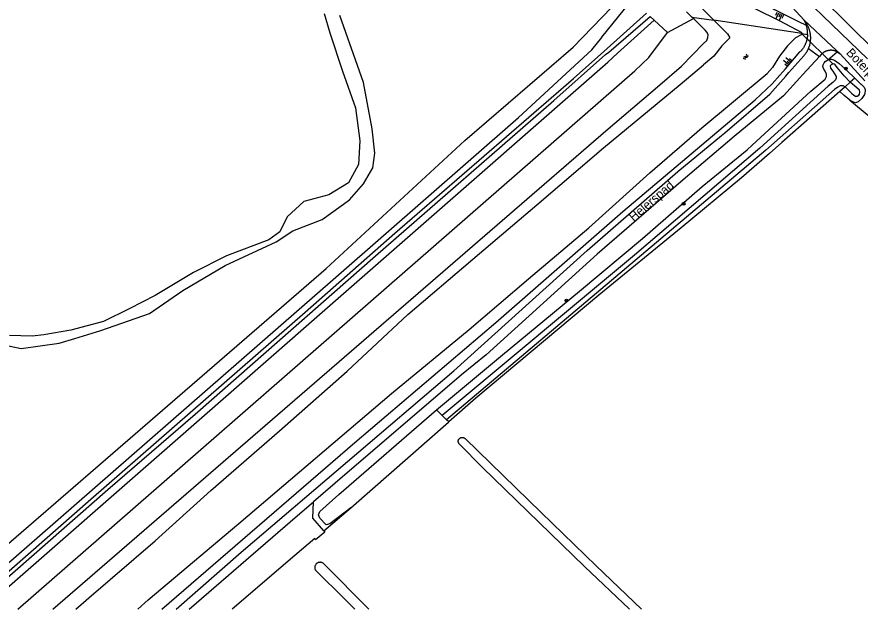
# Model space of a CAD drawing. Extents: x 132994 to 136000, y 393499 to 395512.
# Drawn here: x 134838.8 to 135076, y 393500 to 393666.6 of the extents above; entities that cross this region are included whole.
import ezdxf

# ---------------------------------------------------------------- set-up
doc = ezdxf.new("R2010")
doc.units = 0
for name, color, linetype in [('gg-anno-openbare ruimte label', 7, 'Continuous'), ('gg-knt-verharding', 7, 'Continuous'), ('gg-kwrk-duiker nz buis', 7, 'Continuous'), ('gt-grn-groengrens', 7, 'Continuous'), ('gt-symb-boom', 7, 'Continuous'), ('gt-symb-talud symbool', 7, 'Continuous'), ('gt-symb-watersymbool', 7, 'Continuous'), ('gx-grn-maaiveld', 7, 'Continuous')]:
    doc.layers.add(name, color=color, linetype=linetype)

# ---------------------------------------------------------------- blocks, each defined once
blk = doc.blocks.new('gt0-TALUD_1')
at = {"layer": 'gt-symb-talud symbool'}
for p, q in [((-1, -1), (-1, 0)), ((-0.5, -2), (-0.5, 0)), ((0, -1), (0, 0)), ((0.5, -2), (0.5, 0)), ((1, -1), (1, 0))]:
    blk.add_line(p, q, dxfattribs=at)
blk = doc.blocks.new('gt0-WA')
at = {"layer": 'gt-symb-watersymbool'}
for centre, start, end in [((-0.32, 0.02), 28.0725, 151.9275), ((0.43, 0.42), 208.0725, 331.9275), ((-0.32, -0.43), 28.0725, 151.9275), ((0.43, -0.03), 208.0725, 331.9275)]:
    blk.add_arc(centre, 0.425, start, end, dxfattribs=at)
blk = doc.blocks.new('gt0-BOOM')
at = {"layer": 'gt-symb-boom'}
for radius in [0.4, 0.2]:
    blk.add_circle((0, 0), radius, dxfattribs=at)

msp = doc.modelspace()

# ---------------------------------------------------------------- linework, layer by layer
at = {"layer": 'gg-knt-verharding'}
msp.add_line((135077.39, 393648.61), (135070.39, 393656.15), dxfattribs=at)
msp.add_lwpolyline([(135078.09, 393654.79), (135050.49, 393681.46), (135036.09, 393696.53)], dxfattribs=at)
at = {"layer": 'gg-kwrk-duiker nz buis'}
msp.add_line((135059.56, 393661.91), (135068.43, 393653.26), dxfattribs=at)
at = {"layer": 'gt-grn-groengrens'}
msp.add_line((135053.69, 393683.4), (135080.43, 393656.8), dxfattribs=at)
at = {"layer": 'gx-grn-maaiveld'}
for p, q in [((135018.1, 393665.59), (135016.93, 393666.68)), ((135028.65, 393666.51), (135027.19, 393667.95)), ((135028.65, 393666.51), (135034.9, 393665.6)), ((135029.12, 393666.05), (135028.65, 393666.51)), ((135018.1, 393665.59), (135021.84, 393662.14)), ((135021.84, 393662.14), (135029.12, 393666.05)), ((135059.68, 393661.85), (135034.9, 393665.6)), ((135060.27, 393665.56), (135060.25, 393665.59)), ((135059.68, 393661.85), (135061.26, 393661.61)), ((135061.53, 393657.67), (135064.57, 393655.42)), ((135066.91, 393654.48), (135069.54, 393656.74)), ((135050.64, 393651.47), (135049.93, 393650.62)), ((135054.29, 393651.12), (135053.45, 393650.14)), ((135071.78, 393646.87), (135073.22, 393648.17)), ((135074.52, 393649.32), (135073.22, 393648.17)), ((135074.52, 393649.32), (135076.23, 393647.67)), ((135071.78, 393646.87), (135070.29, 393645.54)), ((135073.15, 393643.09), (135080.6, 393636.92)), ((134956.88, 393556.04), (134958.5, 393554.46)), ((134958.5, 393554.46), (134959.71, 393553.28)), ((134960.32, 393552.67), (134959.71, 393553.28)), ((134925.15, 393522.03), (134932.74, 393528.52))]:
    msp.add_line(p, q, dxfattribs=at)
for points in [[(134951.55, 393753.38), (134971.67, 393731.42), (134976.86, 393725.76), (134978.86, 393723.89), (134981.61, 393721.48), (134984.32, 393718.51), (134986.48, 393716.5), (134989.59, 393712.61), (134994.65, 393706.69), (135000, 393701.02), (135011.53, 393688.78), (135014.24, 393685.81), (135016.4, 393683.79), (135023.02, 393677.27), (135028.64, 393671.87), (135031.75, 393668.72), (135034.9, 393665.6)], [(135059.68, 393661.85), (135059.73, 393662.08), (135053.37, 393665.41), (135046.67, 393668.74), (135042.4, 393671.62), (135039.53, 393673.94), (135037.42, 393675.76), (135035.85, 393677.98), (135034.34, 393680.78), (135032.52, 393683.5), (135030.57, 393685.94), (135028.64, 393688.03), (135023.02, 393693.44), (135016.4, 393699.96), (135014.24, 393701.97), (135011.53, 393704.94), (135000, 393717.19)], [(135060.25, 393665.59), (135052.34, 393674.35), (135051.06, 393675.65), (135050, 393675.55), (135047.15, 393673.6)], [(134815.21, 393500), (134826.01, 393509.45), (134925.84, 393595.77), (134964.8, 393631.77), (134995.27, 393658.03), (135008.82, 393672.11)], [(135044.99, 393673.24), (135048.82, 393670.46), (135051.96, 393668.66), (135058.74, 393665.27), (135060.87, 393664.24)], [(134821.39, 393500), (134828.97, 393506.58), (134928.6, 393593.33), (134979.94, 393638.27), (135000.58, 393657.31), (135003.36, 393660.75), (135003.42, 393660.82), (135011.38, 393670.65)], [(134824.26, 393500), (134859.6, 393530.93), (134919.94, 393583.47), (134945.13, 393605.73), (134995.4, 393649.23), (135003.96, 393656.85), (135015.98, 393667.56)], [(134825.94, 393500), (134864.46, 393533.66), (134889.02, 393554.85), (134939.75, 393599.37), (134989.85, 393643), (135004.41, 393655.96), (135005.31, 393656.67), (135016.93, 393666.68)], [(134925.29, 393667.52), (134926.9, 393662.11), (134930.44, 393651.29), (134934.09, 393641.02), (134935.34, 393631.66), (134934.89, 393625), (134932.09, 393619.91), (134926.59, 393616.5), (134919.55, 393614.6), (134914.87, 393610.31), (134912.84, 393606.14), (134909.74, 393603.83), (134897.82, 393599.36), (134888.57, 393594.63), (134877.73, 393588.22), (134870.47, 393584.49), (134863.23, 393580.93), (134854.02, 393578.45), (134846.41, 393577.16), (134843.1, 393576.73), (134836.74, 393576.95)], [(134939.51, 393628.22), (134938.74, 393635.07), (134936.38, 393648.14), (134929.71, 393666.92)], [(134829.18, 393500), (135005.08, 393653.8), (135007.82, 393656.33), (135018.1, 393665.59)], [(134848.99, 393500), (135004.49, 393634.46), (135019.68, 393647.46), (135025.75, 393652.67), (135032.02, 393659.1), (135032.96, 393659.94), (135033.24, 393660.78), (135033.27, 393661.5), (135033.02, 393662.18), (135032.47, 393662.79), (135029.12, 393666.05)], [(135034.9, 393665.6), (135038.74, 393661.82), (135039.37, 393660.66), (135037.1, 393658.41)], [(135060.25, 393665.59), (135068.06, 393658.32), (135069.19, 393657.27), (135070.39, 393656.15)], [(135061.53, 393657.67), (135061.59, 393657.81), (135061.64, 393657.95), (135061.7, 393658.09), (135061.74, 393658.23), (135061.75, 393658.26), (135061.8, 393658.4), (135061.84, 393658.54), (135061.88, 393658.68), (135061.91, 393658.82), (135061.92, 393658.83), (135061.95, 393658.98), (135061.98, 393659.12), (135062.01, 393659.27), (135062.04, 393659.43), (135062.05, 393659.49), (135062.07, 393659.64), (135062.09, 393659.78), (135062.1, 393659.93), (135062.11, 393660.08), (135062.12, 393660.1), (135062.12, 393660.26), (135062.13, 393660.42), (135062.13, 393660.59), (135062.13, 393660.75), (135062.13, 393660.77), (135062.13, 393660.93), (135062.12, 393661.09), (135062.11, 393661.25), (135062.09, 393661.41), (135062.09, 393661.45), (135062.07, 393661.61), (135062.04, 393661.76), (135062.02, 393661.92), (135061.99, 393662.08), (135061.98, 393662.12), (135061.95, 393662.27), (135061.91, 393662.42), (135061.87, 393662.57), (135061.83, 393662.72), (135061.82, 393662.77), (135061.77, 393662.92), (135061.72, 393663.07), (135061.67, 393663.21), (135061.61, 393663.35), (135061.61, 393663.37), (135061.55, 393663.52), (135061.48, 393663.67), (135061.41, 393663.82), (135061.34, 393663.96), (135061.33, 393663.98), (135061.26, 393664.12), (135061.18, 393664.27), (135061.1, 393664.41), (135061.02, 393664.55), (135061.01, 393664.56), (135060.92, 393664.7), (135060.83, 393664.84), (135060.74, 393664.97), (135060.64, 393665.1), (135060.63, 393665.11), (135060.54, 393665.23), (135060.45, 393665.34), (135060.36, 393665.45), (135060.27, 393665.56)], [(135060.27, 393665.56), (135060.28, 393665.54), (135060.38, 393665.36), (135060.47, 393665.18), (135060.56, 393665), (135060.65, 393664.81), (135060.73, 393664.62), (135060.8, 393664.43), (135060.87, 393664.24)], [(135061.26, 393661.61), (135061.26, 393661.92), (135061.26, 393662.07), (135061.25, 393662.23), (135061.24, 393662.38), (135061.24, 393662.4), (135061.24, 393662.44), (135061.23, 393662.58), (135061.21, 393662.73), (135061.19, 393662.87), (135061.17, 393663.01), (135061.17, 393663.02), (135061.17, 393663.05), (135061.14, 393663.19), (135061.12, 393663.32), (135061.09, 393663.46), (135061.06, 393663.6), (135061.05, 393663.63), (135061.05, 393663.64), (135061.01, 393663.79), (135060.97, 393663.94), (135060.92, 393664.09), (135060.87, 393664.23), (135060.87, 393664.24)], [(134839.14, 393500), (135012.67, 393651.42), (135016.62, 393655.14), (135021.84, 393662.14)], [(135059.68, 393661.85), (135059.63, 393661.6), (135057.9, 393660.66), (135055.63, 393658.41), (135053.37, 393655.53), (135051.35, 393652.32), (135050.64, 393651.47)], [(135061.26, 393661.61), (135061.26, 393661.6), (135061.25, 393661.45), (135061.24, 393661.29), (135061.22, 393661.14), (135061.22, 393661.13), (135061.22, 393661.1), (135061.2, 393660.96), (135061.18, 393660.81), (135061.16, 393660.66), (135061.14, 393660.52), (135061.13, 393660.51), (135061.13, 393660.5), (135061.11, 393660.4), (135061.08, 393660.27), (135061.05, 393660.15), (135061.02, 393660.03), (135060.99, 393659.9), (135060.99, 393659.9), (135060.99, 393659.89), (135060.96, 393659.79), (135060.95, 393659.77), (135060.92, 393659.66), (135060.88, 393659.54), (135060.84, 393659.42), (135060.8, 393659.3), (135060.79, 393659.3), (135060.74, 393659.16), (135060.68, 393659.02), (135060.62, 393658.88), (135060.56, 393658.75), (135060.55, 393658.73), (135060.55, 393658.72), (135060.54, 393658.69), (135060.47, 393658.56), (135060.4, 393658.43), (135060.33, 393658.3), (135060.26, 393658.17), (135060.24, 393658.15), (135060.17, 393658.02), (135060.09, 393657.89), (135060, 393657.77), (135059.92, 393657.66), (135059.92, 393657.64), (135059.91, 393657.63), (135059.82, 393657.51), (135059.73, 393657.4), (135059.64, 393657.28), (135059.55, 393657.17), (135059.53, 393657.14), (135059.52, 393657.14), (135059.42, 393657.02), (135059.32, 393656.91), (135059.21, 393656.79), (135059.1, 393656.68)], [(134883.62, 393500), (134901.92, 393516.06), (134961.76, 393566.99), (134999.26, 393600.9), (135024.79, 393623.1), (135037.02, 393633.21), (135037.98, 393633.95), (135050.6, 393644.82), (135055.12, 393649.92), (135055.98, 393650.87), (135060.22, 393655.61), (135060.32, 393655.73), (135060.42, 393655.84), (135060.51, 393655.96), (135060.6, 393656.08), (135060.61, 393656.09), (135060.7, 393656.2), (135060.78, 393656.32), (135060.87, 393656.44), (135060.95, 393656.57), (135060.96, 393656.59), (135061.04, 393656.72), (135061.12, 393656.84), (135061.19, 393656.98), (135061.26, 393657.11), (135061.27, 393657.12), (135061.34, 393657.25), (135061.4, 393657.39), (135061.46, 393657.52), (135061.53, 393657.66), (135061.53, 393657.67)], [(135037.1, 393658.41), (135034.84, 393655.53), (135032.02, 393653.05)], [(135069.54, 393656.74), (135069.49, 393656.77), (135069.43, 393656.8), (135069.38, 393656.82), (135069.32, 393656.85), (135069.24, 393656.88), (135069.18, 393656.9), (135069.11, 393656.93), (135069.05, 393656.95), (135068.98, 393656.98), (135068.9, 393657), (135068.83, 393657.02), (135068.76, 393657.04), (135068.69, 393657.05), (135068.63, 393657.07), (135068.56, 393657.08), (135068.5, 393657.1), (135068.43, 393657.11), (135068.36, 393657.12), (135068.34, 393657.12), (135068.26, 393657.13), (135068.18, 393657.14), (135068.11, 393657.15), (135068.03, 393657.15), (135068.01, 393657.15), (135067.93, 393657.15), (135067.85, 393657.16), (135067.77, 393657.16), (135067.7, 393657.15), (135067.67, 393657.15), (135067.59, 393657.15), (135067.51, 393657.14), (135067.43, 393657.14), (135067.35, 393657.13), (135067.31, 393657.12), (135067.24, 393657.11), (135067.17, 393657.1), (135067.1, 393657.09), (135067.03, 393657.07), (135067.01, 393657.07), (135066.94, 393657.05), (135066.86, 393657.03), (135066.79, 393657.01), (135066.72, 393656.99), (135066.7, 393656.99), (135066.63, 393656.96), (135066.55, 393656.93), (135066.47, 393656.91), (135066.4, 393656.88), (135066.38, 393656.87), (135066.31, 393656.84), (135066.24, 393656.81), (135066.17, 393656.77), (135066.1, 393656.74), (135066.09, 393656.74), (135066.03, 393656.7), (135065.96, 393656.67), (135065.9, 393656.63), (135065.84, 393656.59), (135065.8, 393656.57), (135065.74, 393656.53), (135065.67, 393656.48), (135065.61, 393656.44), (135065.54, 393656.39), (135065.38, 393656.24), (135065.04, 393655.93), (135064.57, 393655.42)], [(135064.57, 393655.42), (135059.91, 393650.34), (135059.03, 393649.39), (135054.44, 393644.39), (135040.57, 393632.89), (135026.25, 393620.71), (135002.05, 393599.83), (134970.8, 393571.51), (134963.88, 393565.92), (134928.38, 393535.47), (134922.26, 393530.18)], [(135054.29, 393651.12), (135055, 393651.94), (135059.1, 393656.68)], [(135066.91, 393654.48), (135067.48, 393654.63), (135067.98, 393654.64), (135068.79, 393654.39), (135070.12, 393653.44), (135071.85, 393651.92), (135072.28, 393651.5), (135074.52, 393649.32)], [(135069.54, 393656.74), (135069.57, 393656.73), (135069.58, 393656.72), (135069.59, 393656.72), (135069.87, 393656.56), (135070.14, 393656.37), (135070.39, 393656.15)], [(134855.43, 393500), (134859.09, 393503.14), (134877.71, 393519.23), (134893.42, 393533.37), (134912.71, 393550.12), (134931.79, 393566.88), (134948.78, 393582.89), (134967.07, 393598.44), (134985.12, 393613.72), (135003.86, 393629.69), (135025.45, 393647.5), (135032.02, 393653.05)], [(134956.88, 393556.04), (134975.41, 393571.52), (134997.08, 393589.43), (135014.82, 393604.2), (135031.64, 393618.84), (135044.27, 393629.17), (135045.67, 393630.47), (135062.14, 393645.7), (135066.18, 393649.05), (135066.54, 393649.8), (135066.54, 393650.45), (135066.21, 393651.32), (135065.77, 393652.02), (135065.58, 393652.58), (135065.68, 393653.04), (135065.92, 393653.6), (135066.24, 393654.01), (135066.91, 393654.48)], [(135073.22, 393648.17), (135071.54, 393649.95), (135069.69, 393652.26), (135069.05, 393653.1), (135068.64, 393653.37), (135068.24, 393653.3), (135067.88, 393653.03), (135067.64, 393652.74), (135067.73, 393652.14), (135068.32, 393651.24), (135069.27, 393649.8), (135069.34, 393649.33), (135069.13, 393648.87), (135068.31, 393648.13), (135067.01, 393647.06), (135047.83, 393629.66), (135012.56, 393599.53), (134958.5, 393554.46)], [(134872.82, 393500), (134875.81, 393502.63), (134901.24, 393524.08), (134944.25, 393560.65), (134966.06, 393578.63), (134982.79, 393592.87), (134999.73, 393607.25), (135016.84, 393622.72), (135031.52, 393635.36), (135049.93, 393650.62)], [(134879.6, 393500), (134933.86, 393546.88), (134973.54, 393580.58), (135009.3, 393611.82), (135046.54, 393643.26), (135051.31, 393647.68), (135053.45, 393650.14)], [(135071.78, 393646.87), (135073.59, 393645.1), (135074.28, 393644.49), (135074.74, 393644.28), (135075.17, 393644.27), (135075.63, 393644.52), (135075.83, 393644.84), (135075.93, 393645.35), (135075.85, 393645.96), (135075.13, 393646.6), (135073.22, 393648.17)], [(135076.23, 393647.67), (135076.29, 393647.61), (135077.13, 393646.77), (135077.41, 393646.17), (135077.41, 393645.66), (135077.26, 393644.73), (135076.55, 393643.6), (135075.52, 393642.69), (135074.75, 393642.4), (135074.01, 393642.63), (135073.15, 393643.09)], [(135071.78, 393646.87), (135071.24, 393647.15), (135070.86, 393647.18), (135070.46, 393647.18), (135069.77, 393646.83), (135068.8, 393646.16), (135049.52, 393629.11), (134959.71, 393553.28)], [(135070.29, 393645.54), (135054.01, 393631.24), (135053.99, 393631.22), (135050.51, 393628.17), (135042.69, 393621.3), (135025.7, 393607.27), (135002.56, 393588.26), (134967.98, 393559.37), (134960.32, 393552.67)], [(135073.15, 393643.09), (135071.54, 393644.4), (135070.29, 393645.54)], [(134807.25, 393581.25), (134817.51, 393577.87), (134831.91, 393574.97), (134832, 393574.96), (134840.02, 393573.34), (134850.7, 393574.76), (134855.12, 393576.09), (134862.48, 393578.31), (134876.12, 393583.11), (134885.55, 393589.57), (134897.46, 393596.67), (134911.75, 393603.32), (134916.5, 393606.39), (134924.7, 393609.53), (134932.39, 393615.09), (134936.36, 393619.64), (134938.93, 393624.12), (134939.51, 393628.22)], [(134932.74, 393528.52), (134926.89, 393524.03), (134925.88, 393523.7), (134924.06, 393525.56), (134923.72, 393526.53), (134924.09, 393527.49), (134929.44, 393532.28), (134956.88, 393556.04)], [(134932.74, 393528.52), (134960.25, 393552.61), (134960.32, 393552.67)], [(135011.2, 393500), (134998.54, 393512.02), (134969.86, 393539.87), (134963.38, 393546.35), (134963.31, 393546.41), (134963.24, 393546.49), (134963.18, 393546.56), (134963.13, 393546.65), (134963.09, 393546.73), (134963.05, 393546.82), (134963.03, 393546.92), (134963.01, 393547.01), (134962.99, 393547.11), (134962.99, 393547.21), (134963, 393547.3), (134963.01, 393547.4), (134963.04, 393547.5), (134963.07, 393547.59), (134963.11, 393547.68), (134963.15, 393547.76), (134963.21, 393547.84), (134963.27, 393547.92), (134963.28, 393547.93), (134963.34, 393547.99), (134963.41, 393548.05), (134963.49, 393548.11), (134963.57, 393548.16), (134963.66, 393548.21), (134963.75, 393548.24), (134963.84, 393548.27), (134963.94, 393548.29), (134964.04, 393548.3), (134964.13, 393548.3), (134964.2, 393548.29), (134964.23, 393548.29), (134964.33, 393548.27), (134964.42, 393548.25), (134964.51, 393548.22), (134964.6, 393548.18), (134964.69, 393548.13), (134964.77, 393548.08), (134964.84, 393548.01), (134964.91, 393547.95), (134986.34, 393527.17), (135001.75, 393512.22), (135014.52, 393500)], [(134887.31, 393500), (134917.77, 393526.31), (134922.26, 393530.18)], [(134925.15, 393522.03), (134922.05, 393525.59), (134922.26, 393530.18)], [(134925.15, 393522.03), (134925.45, 393521.69), (134922.88, 393519.49), (134922.61, 393519.85), (134917.01, 393515.05), (134899.43, 393500)], [(134937.88, 393500), (134925.24, 393512.68), (134925.15, 393512.77), (134925.06, 393512.86), (134924.95, 393512.93), (134924.84, 393513), (134924.73, 393513.05), (134924.6, 393513.1), (134924.48, 393513.13), (134924.35, 393513.16), (134924.23, 393513.17), (134924.1, 393513.17), (134923.97, 393513.16), (134923.84, 393513.14), (134923.72, 393513.11), (134923.59, 393513.07), (134923.48, 393513.02), (134923.36, 393512.96), (134923.26, 393512.89), (134923.15, 393512.81), (134923.06, 393512.72), (134922.98, 393512.62), (134922.9, 393512.52), (134922.83, 393512.41), (134922.77, 393512.3), (134922.72, 393512.18), (134922.72, 393512.16), (134922.68, 393512.05), (134922.66, 393511.93), (134922.64, 393511.8), (134922.64, 393511.67), (134922.64, 393511.54), (134922.66, 393511.41), (134922.69, 393511.29), (134922.73, 393511.17), (134922.77, 393511.05), (134922.83, 393510.93), (134922.9, 393510.82), (134931.1, 393502.76), (134933.94, 393500)]]:
    msp.add_lwpolyline(points, dxfattribs=at)

# ---------------------------------------------------------------- block references
at = {"layer": 'gt-symb-boom'}
for p in [(135072, 393652), (135026.39, 393614.01), (134993.44, 393586.79)]:
    msp.add_blockref('gt0-BOOM', p, dxfattribs=at)
at = {"layer": 'gt-symb-talud symbool'}
for p, xscale, yscale, rotation in [((135053.64, 393667.5), 0.9994208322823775, 0.9994208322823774, -24.282638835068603), ((135056.29, 393653.43), 0.9996259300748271, 0.9996259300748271, -130.8624064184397)]:
    msp.add_blockref('gt0-TALUD_1', p, dxfattribs=dict(at, xscale=xscale, yscale=yscale, rotation=rotation))
at = {"layer": 'gt-symb-watersymbool', "rotation": -122.13289585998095}
msp.add_blockref('gt0-WA', (135043.92, 393655.33), dxfattribs=at)

# ---------------------------------------------------------------- texts
at = {"layer": 'gg-anno-openbare ruimte label'}
for s, rotation, p in [('Boterpad', 314, (135071.93, 393656.29)), ('Helerspad', 40.5, (135012.31, 393608.89))]:
    msp.add_text(s, height=2.5, rotation=rotation, dxfattribs=at).set_placement(p)

doc.saveas('drawing.dxf')
